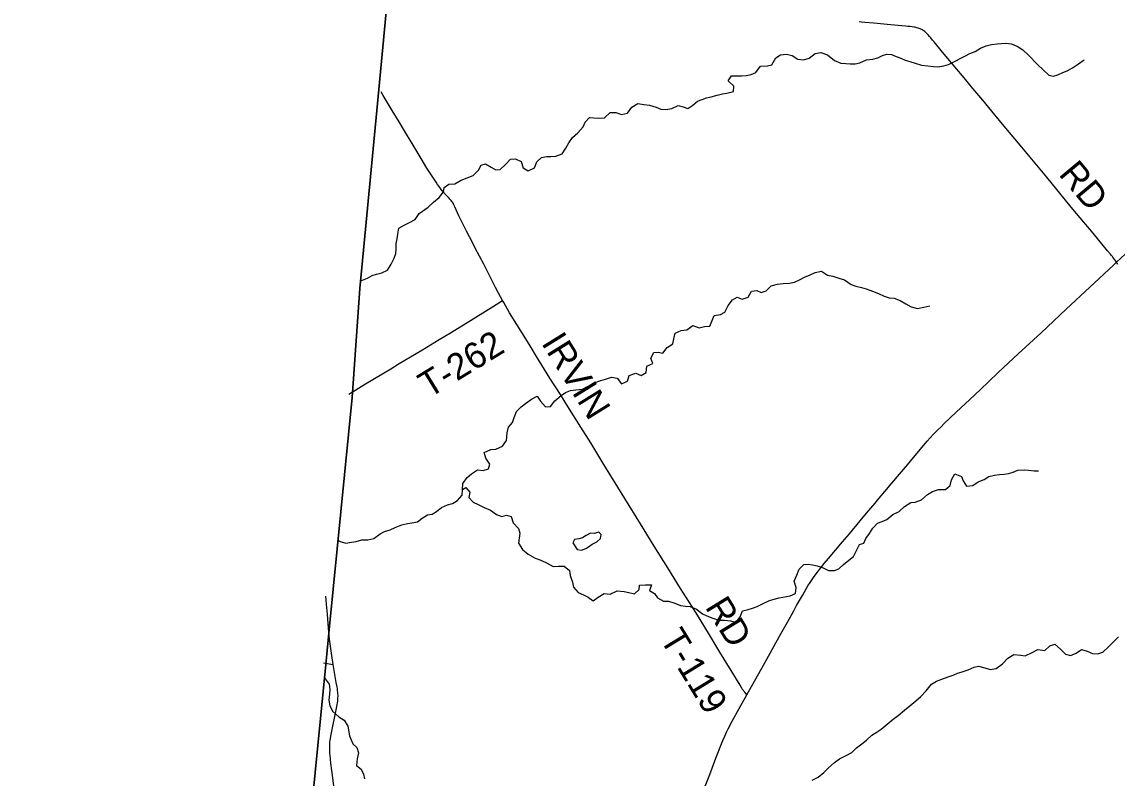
# Model space of a CAD drawing. Extents: x 1442749 to 1756758, y 235267 to 677782.
# Drawn here: x 1540312 to 1552947, y 481611 to 490332 of the extents above; entities that cross this region are included whole.
import ezdxf

# ---------------------------------------------------------------- set-up
doc = ezdxf.new("R2010")
doc.units = 0
for name, color, linetype in [('GM_X_Adjacent_County', 7, 'Continuous'), ('GM_X_County', 7, 'Continuous'), ('GM_X_County_Road', 7, 'Continuous'), ('GM_X_Minor_Lake', 7, 'Continuous'), ('GM_X_Minor_River', 7, 'Continuous'), ('GM_X_State_Route', 7, 'Continuous'), ('GM_X_Township', 7, 'Continuous'), ('GM_X_Township_Road', 7, 'Continuous'), ('GM_X_Township_Road_Text', 7, 'Continuous')]:
    doc.layers.add(name, color=color, linetype=linetype)

msp = doc.modelspace()

# ---------------------------------------------------------------- linework, layer by layer
at = {"layer": 'GM_X_Adjacent_County'}
msp.add_lwpolyline([(1545798, 504044), (1545353, 499331), (1545078, 496425), (1545013, 495738), (1545002, 495623), (1544429, 489554), (1544212, 487256), (1544123, 486002), (1543861, 483362), (1543818, 482923), (1543136, 476031), (1542849, 473143), (1542090, 465215), (1541846, 462655), (1541796, 462135), (1541666, 460788), (1541653, 460642), (1541041, 460701), (1540690, 460735), (1539583, 460843)], dxfattribs=at)
at = {"layer": 'GM_X_County'}
msp.add_lwpolyline([(1543136, 476031), (1543818, 482923), (1543861, 483362), (1544123, 486002), (1544212, 487256), (1544429, 489554), (1545002, 495623), (1545013, 495738), (1545078, 496425), (1545353, 499331), (1545798, 504044)], dxfattribs=at)
at = {"layer": 'GM_X_County_Road'}
for points in [[(1543903, 482923), (1543887, 483027), (1543868, 483160), (1543862, 483212), (1543854, 483291), (1543854, 483291), (1543849, 483349), (1543845, 483392), (1543837, 483501), (1543827, 483618), (1543819, 483709)], [(1543926, 481390), (1543898, 481615), (1543877, 481784), (1543868, 481875), (1543866, 481900), (1543864, 481928), (1543864, 481954), (1543863, 481974), (1543864, 482007), (1543866, 482027), (1543867, 482047), (1543871, 482069), (1543874, 482095), (1543890, 482173), (1543930, 482359), (1543950, 482458), (1543953, 482481), (1543956, 482500), (1543957, 482520), (1543958, 482536), (1543959, 482553), (1543959, 482568), (1543958, 482584), (1543957, 482600), (1543954, 482621), (1543951, 482642), (1543948, 482662), (1543939, 482713), (1543903, 482923)]]:
    msp.add_lwpolyline(points, dxfattribs=at)
at = {"layer": 'GM_X_Minor_Lake'}
for points in [[(1546976, 484438), (1546963, 484449), (1546918, 484431), (1546870, 484436), (1546822, 484409), (1546779, 484381), (1546735, 484372), (1546687, 484364), (1546666, 484323), (1546717, 484248)], [(1546717, 484248), (1546769, 484239), (1546818, 484258), (1546848, 484278), (1546892, 484310), (1546945, 484337), (1546988, 484374), (1546996, 484420), (1546976, 484438)]]:
    msp.add_lwpolyline(points, dxfattribs=at)
at = {"layer": 'GM_X_Minor_River'}
for points in [[(1549529, 489980), (1549605, 489951), (1549688, 489888), (1549761, 489857), (1549817, 489852), (1549869, 489848), (1549924, 489849), (1549980, 489860), (1550056, 489897), (1550129, 489904), (1550185, 489919), (1550239, 489947), (1550292, 489962), (1550346, 489957), (1550399, 489932), (1550451, 489916), (1550503, 489893), (1550555, 489876), (1550618, 489857), (1550690, 489834), (1550762, 489825), (1550828, 489818), (1550878, 489816), (1550948, 489825), (1551000, 489840), (1551087, 489883), (1551138, 489912), (1551196, 489942), (1551249, 489967), (1551309, 489990), (1551370, 490028), (1551436, 490055), (1551498, 490072), (1551563, 490079), (1551613, 490082), (1551665, 490086), (1551723, 490081), (1551794, 490052), (1551858, 490009), (1551923, 489948), (1552028, 489840), (1552095, 489779), (1552160, 489718), (1552214, 489707), (1552264, 489721), (1552314, 489746), (1552379, 489773), (1552431, 489801), (1552500, 489850), (1552565, 489897)], [(1544223, 487347), (1544298, 487376), (1544353, 487407), (1544403, 487422), (1544463, 487438), (1544530, 487471), (1544573, 487540), (1544608, 487608), (1544624, 487662), (1544629, 487712), (1544628, 487778), (1544641, 487832), (1544650, 487886), (1544659, 487952), (1544721, 487987), (1544784, 488019), (1544850, 488052), (1544893, 488121), (1544999, 488196), (1545062, 488255), (1545126, 488309), (1545177, 488374), (1545184, 488424), (1545237, 488463), (1545305, 488466), (1545379, 488506), (1545450, 488535), (1545518, 488560), (1545579, 488621), (1545610, 488679), (1545661, 488696), (1545724, 488657), (1545780, 488628), (1545830, 488630), (1545889, 488687), (1545950, 488748), (1546006, 488754), (1546073, 488721), (1546094, 488648), (1546154, 488615), (1546226, 488648), (1546253, 488718), (1546306, 488768), (1546362, 488779), (1546415, 488782), (1546471, 488785), (1546545, 488812), (1546588, 488878), (1546623, 488938), (1546664, 488999), (1546727, 489052), (1546786, 489122), (1546809, 489176), (1546859, 489229), (1546911, 489228), (1546969, 489222), (1547034, 489225), (1547099, 489288), (1547165, 489287), (1547230, 489266), (1547299, 489281), (1547350, 489349), (1547418, 489392), (1547488, 489381), (1547552, 489374), (1547628, 489351), (1547682, 489326), (1547740, 489323), (1547808, 489334), (1547881, 489369), (1547942, 489353), (1547994, 489332), (1548051, 489373), (1548105, 489417), (1548160, 489438), (1548210, 489457), (1548264, 489470), (1548331, 489488), (1548393, 489503), (1548443, 489510), (1548521, 489529), (1548524, 489593), (1548461, 489652), (1548498, 489710), (1548548, 489711), (1548612, 489710), (1548668, 489716), (1548725, 489725), (1548779, 489748), (1548834, 489822), (1548912, 489824), (1548964, 489838), (1549010, 489917), (1549064, 489951), (1549132, 489962), (1549200, 489945), (1549262, 489904), (1549328, 489897), (1549394, 489914), (1549463, 489969), (1549529, 489980)], [(1544167, 484341), (1544232, 484358), (1544303, 484361), (1544373, 484376), (1544444, 484427), (1544496, 484454), (1544562, 484474), (1544619, 484503), (1544695, 484532), (1544760, 484549), (1544810, 484556), (1544876, 484568), (1544929, 484609), (1544991, 484648), (1545044, 484657), (1545096, 484687), (1545151, 484732), (1545223, 484761), (1545278, 484779), (1545338, 484812), (1545391, 484873), (1545396, 484935), (1545397, 485007), (1545448, 485077), (1545499, 485122), (1545567, 485167), (1545635, 485159), (1545694, 485178), (1545709, 485232), (1545665, 485300), (1545644, 485365), (1545723, 485400), (1545779, 485405), (1545858, 485438), (1545903, 485506), (1545910, 485592), (1545925, 485660), (1545970, 485711), (1545991, 485769), (1546018, 485839), (1546070, 485894), (1546123, 485930), (1546192, 485983), (1546258, 486016), (1546296, 485959), (1546353, 485892), (1546411, 485898), (1546460, 485963), (1546533, 486024), (1546583, 486058), (1546642, 486081), (1546704, 486088), (1546780, 486097), (1546845, 486130), (1546925, 486173), (1546990, 486198), (1547046, 486212), (1547114, 486235), (1547178, 486224), (1547231, 486159), (1547300, 486188), (1547319, 486256), (1547393, 486281), (1547455, 486256), (1547514, 486290), (1547523, 486362), (1547589, 486393), (1547568, 486453), (1547601, 486519), (1547653, 486522), (1547705, 486513), (1547756, 486579), (1547823, 486620), (1547832, 486678), (1547850, 486742), (1547919, 486773), (1547983, 486782), (1548052, 486831), (1548124, 486806), (1548186, 486818), (1548250, 486823), (1548277, 486889), (1548298, 486946), (1548370, 486959), (1548421, 486983), (1548460, 487062), (1548509, 487126), (1548565, 487159), (1548623, 487134), (1548689, 487156), (1548728, 487227), (1548789, 487236), (1548840, 487212), (1548899, 487231), (1548956, 487290), (1549028, 487309), (1549094, 487314), (1549166, 487319), (1549224, 487329), (1549289, 487360), (1549339, 487389)], [(1549339, 487389), (1549406, 487414), (1549462, 487444), (1549537, 487457), (1549604, 487412), (1549666, 487399), (1549736, 487378), (1549803, 487357), (1549877, 487304), (1549932, 487285), (1549998, 487270), (1550050, 487255), (1550124, 487226), (1550195, 487199), (1550261, 487170), (1550319, 487151), (1550375, 487147), (1550443, 487118), (1550510, 487081), (1550572, 487048), (1550645, 487029), (1550718, 487042), (1550786, 487057)], [(1550619, 484794), (1550690, 484819), (1550761, 484882), (1550817, 484916), (1550886, 484941), (1550968, 484938), (1551022, 484985), (1551037, 485053), (1551074, 485119), (1551150, 485091), (1551171, 485039), (1551211, 484980), (1551281, 484987), (1551345, 485027), (1551412, 485056), (1551466, 485091), (1551533, 485106), (1551589, 485112), (1551643, 485117), (1551695, 485124), (1551747, 485141), (1551802, 485161), (1551874, 485168), (1551926, 485163), (1551990, 485156), (1552040, 485156)], [(1545396, 484939), (1545434, 484961), (1545478, 484910), (1545467, 484846), (1545516, 484793), (1545574, 484766), (1545645, 484731), (1545717, 484700), (1545786, 484653), (1545850, 484630), (1545902, 484642), (1545958, 484629), (1545979, 484556), (1546042, 484489), (1546055, 484437), (1546047, 484379), (1546042, 484321), (1546087, 484248), (1546154, 484193), (1546232, 484148), (1546297, 484125), (1546371, 484090), (1546442, 484053), (1546502, 484054), (1546567, 484055), (1546628, 484006), (1546637, 483948), (1546664, 483870), (1546675, 483813), (1546730, 483752), (1546792, 483724), (1546846, 483699), (1546903, 483656), (1546960, 483697), (1547028, 483740), (1547100, 483733), (1547181, 483772), (1547259, 483763), (1547313, 483751), (1547381, 483738), (1547432, 483785), (1547436, 483835), (1547506, 483840), (1547574, 483839), (1547553, 483773), (1547609, 483740), (1547646, 483690), (1547714, 483653), (1547772, 483650), (1547844, 483627), (1547911, 483600), (1547969, 483595), (1548023, 483590), (1548093, 483559), (1548162, 483504), (1548214, 483482), (1548284, 483455), (1548349, 483432), (1548417, 483433), (1548487, 483426), (1548551, 483405), (1548598, 483472), (1548627, 483540), (1548692, 483557), (1548742, 483571), (1548796, 483590), (1548865, 483625), (1548935, 483658), (1548990, 483676), (1549048, 483691), (1549176, 483713), (1549237, 483742), (1549246, 483808), (1549221, 483881), (1549252, 483953), (1549279, 484020), (1549332, 484074), (1549382, 484077), (1549434, 484070), (1549486, 484060), (1549555, 484037), (1549617, 484006), (1549685, 484005), (1549737, 484024), (1549790, 484074), (1549851, 484123), (1549904, 484168), (1549939, 484238), (1549976, 484304), (1550026, 484321), (1550047, 484375), (1550090, 484432), (1550130, 484494), (1550183, 484553), (1550238, 484569), (1550292, 484592), (1550361, 484651), (1550434, 484686), (1550496, 484744), (1550569, 484789), (1550619, 484794)], [(1543962, 484350), (1543984, 484341), (1544048, 484322), (1544113, 484333), (1544167, 484341)], [(1549430, 481587), (1549497, 481620), (1549564, 481675), (1549616, 481729), (1549687, 481792), (1549744, 481835), (1549821, 481872), (1549885, 481905), (1549942, 481961), (1550001, 482006), (1550057, 482049), (1550118, 482105), (1550169, 482136), (1550223, 482177), (1550365, 482292), (1550422, 482335), (1550495, 482396), (1550556, 482445), (1550624, 482501), (1550683, 482554), (1550744, 482619), (1550807, 482695), (1550862, 482728), (1550924, 482753), (1550999, 482780), (1551055, 482800), (1551107, 482821), (1551158, 482838), (1551228, 482859), (1551297, 482892), (1551347, 482904), (1551419, 482881), (1551484, 482864), (1551553, 482875), (1551624, 482928), (1551687, 482993), (1551755, 483035), (1551835, 483029), (1551887, 483023), (1551966, 483058), (1552034, 483095), (1552112, 483082), (1552171, 483135), (1552227, 483156), (1552295, 483097), (1552350, 483040), (1552410, 483024), (1552474, 483053), (1552537, 483096), (1552601, 483075), (1552662, 483050), (1552726, 483045), (1552781, 483065), (1552846, 483124), (1552963, 483239)], [(1543806, 482767), (1543811, 482756), (1543856, 482693), (1543863, 482635), (1543862, 482579), (1543854, 482511), (1543865, 482445), (1543900, 482380), (1543967, 482319), (1544029, 482281), (1544070, 482212), (1544090, 482100), (1544128, 482006)], [(1544128, 482006), (1544176, 481965), (1544195, 481901), (1544178, 481833), (1544171, 481755), (1544227, 481716), (1544254, 481655), (1544265, 481603)]]:
    msp.add_lwpolyline(points, dxfattribs=at)
at = {"layer": 'GM_X_State_Route'}
msp.add_lwpolyline([(1548156, 481421), (1548247, 481651), (1548319, 481841), (1548400, 482046), (1548420, 482093), (1548432, 482120), (1548441, 482139), (1548452, 482163), (1548460, 482181), (1548475, 482208), (1548488, 482234), (1548506, 482268), (1548586, 482415), (1548676, 482573), (1548866, 482912), (1548944, 483052), (1549053, 483247), (1549145, 483410), (1549218, 483542), (1549249, 483600), (1549316, 483717), (1549380, 483827), (1549407, 483868), (1549453, 483936), (1549489, 483986), (1549514, 484018), (1549542, 484053), (1549568, 484085), (1549617, 484145), (1549777, 484335), (1549858, 484430), (1549982, 484579), (1550056, 484667), (1550154, 484781), (1550203, 484838), (1550269, 484916), (1550349, 485012), (1550437, 485117), (1550529, 485225), (1550564, 485268), (1550617, 485331), (1550717, 485452), (1550756, 485497), (1550825, 485573), (1550875, 485624), (1550916, 485664), (1550952, 485699), (1551090, 485830), (1551301, 486027), (1551379, 486102), (1551458, 486176), (1551580, 486291), (1551807, 486504), (1552070, 486746), (1552359, 487019), (1552905, 487526), (1552940, 487560), (1553038, 487652)], dxfattribs=at)
at = {"layer": 'GM_X_Township'}
msp.add_lwpolyline([(1543136, 476031), (1543818, 482923), (1543861, 483362), (1544123, 486002), (1544212, 487256), (1544429, 489554), (1545002, 495623), (1545013, 495738), (1545138, 495708), (1546805, 495313), (1551075, 494300), (1557897, 492683), (1562240, 491653), (1565725, 490836), (1570397, 489740)], dxfattribs=at)
at = {"layer": 'GM_X_Township_Road'}
for points in [[(1552940, 487560), (1552931, 487574), (1552920, 487590), (1552910, 487603), (1552899, 487618), (1552893, 487626), (1552884, 487639), (1552870, 487655), (1552838, 487694), (1552670, 487896), (1552522, 488072), (1552438, 488173), (1552303, 488338), (1552135, 488540), (1551848, 488886), (1551626, 489153), (1551467, 489345), (1551396, 489431), (1551284, 489565), (1551232, 489627), (1551162, 489712), (1551099, 489786), (1550933, 489985), (1550837, 490101), (1550818, 490123), (1550798, 490147), (1550782, 490166), (1550766, 490184), (1550753, 490198), (1550745, 490206), (1550737, 490214), (1550727, 490223), (1550719, 490228), (1550710, 490235), (1550702, 490240), (1550693, 490246), (1550684, 490250), (1550675, 490254), (1550664, 490258), (1550651, 490262), (1550637, 490265), (1550624, 490269), (1550614, 490270), (1550604, 490272), (1550584, 490275), (1550557, 490278), (1550532, 490280), (1550504, 490283), (1550293, 490302), (1550141, 490317), (1550035, 490327), (1549999, 490331), (1549971, 490335)], [(1545856, 487119), (1545810, 487205), (1545777, 487268), (1545666, 487485), (1545639, 487540), (1545542, 487723), (1545510, 487787), (1545441, 487918), (1545354, 488095), (1545306, 488201), (1545294, 488224), (1545286, 488241), (1545279, 488252), (1545271, 488263), (1545264, 488272), (1545256, 488281), (1545248, 488290), (1545240, 488299), (1545232, 488307), (1545217, 488323), (1545202, 488340), (1545189, 488354), (1545179, 488367), (1545162, 488386), (1545141, 488412), (1545124, 488434), (1545108, 488457), (1545090, 488483), (1544984, 488647), (1544918, 488756), (1544824, 488911), (1544714, 489096), (1544663, 489181), (1544585, 489310), (1544549, 489369), (1544480, 489484), (1544456, 489526)], [(1552956, 487534), (1552940, 487560)], [(1544085, 486039), (1544277, 486157), (1544567, 486332), (1544665, 486391), (1544924, 486546), (1545126, 486669), (1545255, 486747), (1545438, 486858), (1545741, 487047), (1545856, 487119)], [(1548676, 482573), (1548653, 482602), (1548642, 482613), (1548635, 482623), (1548627, 482633), (1548617, 482650), (1548597, 482682), (1548493, 482851), (1548364, 483065), (1548244, 483263), (1548136, 483442), (1548047, 483582), (1547911, 483799), (1547764, 484035), (1547607, 484288), (1547565, 484355), (1547447, 484545), (1547266, 484836), (1547027, 485227), (1546875, 485476), (1546761, 485658), (1546611, 485898), (1546524, 486036), (1546404, 486225), (1546250, 486474), (1546174, 486596), (1546105, 486708), (1545937, 486978), (1545870, 487095), (1545856, 487119)], [(1543790, 482941), (1543903, 482923)]]:
    msp.add_lwpolyline(points, dxfattribs=at)

# ---------------------------------------------------------------- texts
at = {"layer": 'GM_X_Township_Road_Text'}
for s, rotation, p in [('RD', 309.807, (1552264, 488573)), ('T-262', 31.4427, (1545007, 485987)), ('IRVIN', 301.8488, (1546298, 486629)), ('RD', 301.6453, (1548187, 483584)), ('T-119', 301.4297, (1547665, 483218))]:
    msp.add_text(s, height=300, rotation=rotation, dxfattribs=at).set_placement(p)

doc.saveas('drawing.dxf')
